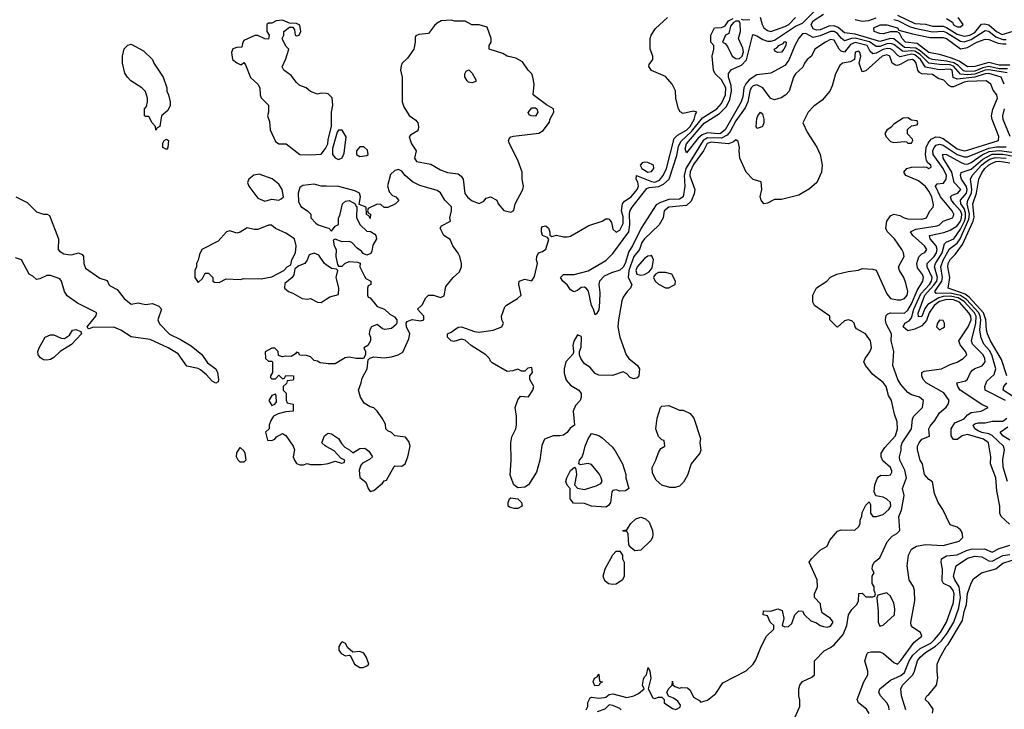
# Model space of a CAD drawing. Header units: inches. Extents: x 2380053 to 2584298, y 380219 to 546618.
# Tile 655 of 656: x 2528255 to 2533859, y 455353 to 459277. Entities that reach past the tile are written whole.
import ezdxf

# ---------------------------------------------------------------- set-up
doc = ezdxf.new("R2010")
doc.units = ezdxf.units.IN
doc.header["$MEASUREMENT"] = 0
doc.layers.add('C5425', color=7, linetype='Continuous')
doc.layers.add('C5435', color=7, linetype='Continuous')

msp = doc.modelspace()

# ---------------------------------------------------------------- linework, layer by layer
at = {"layer": 'C5425', "color": 2}
for points, elevation in [([(2530000, 458856.3), (2529970, 458859), (2529950, 458854), (2529909.1, 458869.1), (2529886, 458890), (2529850, 458902), (2529830, 458919), (2529800.2, 458960.2), (2529758, 458990), (2529748, 459008), (2529770, 459054), (2529786, 459110), (2529770, 459126), (2529748, 459170), (2529758, 459190), (2529758, 459210), (2529790, 459234), (2529810, 459234), (2529819.6, 459219.6), (2529822, 459190), (2529830, 459186), (2529846, 459190), (2529855.3, 459210), (2529850, 459246), (2529830, 459255.3), (2529790, 459258), (2529750, 459275.1), (2529714, 459270), (2529690, 459258), (2529670, 459258), (2529662, 459250), (2529662, 459210), (2529674, 459190), (2529670, 459166), (2529650, 459168), (2529610, 459188), (2529592.7, 459187.3), (2529530, 459158), (2529524.7, 459150), (2529519.6, 459120.4), (2529490, 459119), (2529468.7, 459111.3), (2529460.4, 459090), (2529466.4, 459050), (2529490, 459030.7), (2529510, 459022.8), (2529517.2, 459022.8), (2529530, 459034), (2529539.6, 459019.6), (2529567.5, 458947.5), (2529610.7, 458910.7), (2529621, 458890), (2529622.8, 458850), (2529630, 458832), (2529671.3, 458790), (2529671.6, 458751.6), (2529666, 458730), (2529676.9, 458696.9), (2529681, 458650), (2529710, 458584.7), (2529730, 458571), (2529770.7, 458570.7), (2529850, 458511), (2529910, 458507.3), (2529970, 458512), (2529996, 458544), (2530000, 458551.9)], 30), ([(2530000, 458329), (2529970, 458329), (2529930, 458342), (2529865.5, 458334.5), (2529850, 458322), (2529840.5, 458290), (2529842, 458242), (2529854.8, 458214.8), (2529892, 458190), (2529912, 458170), (2529912, 458150), (2529939.6, 458119.6), (2529954, 458110), (2530000, 458094.7)], 30), ([(2528232, 458270), (2528296.8, 458236.8), (2528350, 458184.7), (2528390, 458171.3), (2528411.1, 458171.1), (2528423.6, 458163.6), (2528476, 458030), (2528474, 457970), (2528480.9, 457960.9), (2528505.5, 457945.5), (2528530, 457940.5), (2528550, 457938.8), (2528590, 457950.8), (2528610, 457941), (2528618.8, 457930), (2528619.1, 457890), (2528630, 457862.8), (2528710, 457806), (2528752.7, 457792.7), (2528762, 457770), (2528770, 457762), (2528810, 457742), (2528850, 457691), (2528890, 457658), (2528930, 457666), (2528970, 457656), (2529010, 457662.8), (2529046.4, 457646.4), (2529062, 457630), (2529040.5, 457570), (2529050, 457546.8), (2529107.4, 457487.4), (2529170, 457458), (2529230, 457421.6), (2529291.8, 457371.8), (2529324.1, 457324.1), (2529370.4, 457290.4), (2529380.5, 457270), (2529386, 457230), (2529383.6, 457216.4), (2529370.9, 457209.1), (2529350, 457220.9), (2529317.1, 457257.1), (2529284.4, 457284.4), (2529270, 457292.3), (2529206.6, 457306.6), (2529155.8, 457375.8), (2529099, 457410), (2528997.1, 457457.1), (2528890, 457472.7), (2528831.1, 457511.1), (2528790, 457527.3), (2528670, 457525.2), (2528650, 457518), (2528642, 457522), (2528638, 457530), (2528688.7, 457590), (2528693.2, 457610), (2528583.3, 457663.3), (2528525.1, 457705.1), (2528509.3, 457730), (2528493.2, 457790), (2528482.7, 457802.7), (2528430, 457820.9), (2528410, 457821.2), (2528370, 457802), (2528350, 457798), (2528330, 457818), (2528308, 457830), (2528266, 457910), (2528230, 457922)], 26), ([(2530000, 457881.7), (2529989.2, 457890), (2529957.5, 457937.5), (2529930, 457949), (2529901.4, 457938.6), (2529890, 457908), (2529878, 457890), (2529843.5, 457876.5), (2529821, 457859), (2529814.4, 457825.6), (2529804.7, 457810), (2529764.5, 457775.5), (2529761, 457750), (2529784.7, 457730), (2529810, 457720.7), (2529862, 457690), (2529890, 457686.8), (2529910, 457691), (2529950, 457670.8), (2529970, 457667.7), (2530000, 457687)], 30), ([(2530000, 457320.1), (2529964, 457324), (2529950, 457334), (2529930, 457338), (2529910, 457358), (2529887.3, 457367.3), (2529848.4, 457368.4), (2529842, 457382), (2529830, 457386), (2529823.6, 457376.4), (2529799.6, 457360.4), (2529770, 457362), (2529750, 457358), (2529727.3, 457367.3), (2529726, 457390), (2529707.3, 457407.3), (2529690, 457408), (2529652.7, 457387.3), (2529654, 457350), (2529670, 457334), (2529690, 457334), (2529694, 457330), (2529694, 457270), (2529682, 457250), (2529682, 457242), (2529690, 457234), (2529710, 457234), (2529730, 457254), (2529750, 457234), (2529762, 457238), (2529770, 457252), (2529814, 457250), (2529814, 457230), (2529810, 457226), (2529778, 457222), (2529772.7, 457207.3), (2529754, 457190), (2529754, 457170), (2529771.6, 457151.6), (2529772, 457112), (2529778, 457098), (2529812, 457090), (2529811.3, 457050), (2529770, 457046), (2529725.4, 457034.6), (2529699.6, 457020.4), (2529683.6, 456996.4), (2529674, 456970), (2529674, 456950), (2529654, 456930), (2529665.4, 456885.4), (2529690, 456882), (2529706, 456890), (2529716.4, 456903.6), (2529750, 456922), (2529770, 456912), (2529811.3, 456850), (2529818, 456830), (2529812, 456790), (2529818, 456770), (2529830, 456752), (2529850, 456744.7), (2529870, 456744.7), (2529890, 456752), (2529910, 456746), (2529970, 456746), (2530000, 456750)], 30), ([(2530000, 456849), (2529992.9, 456852.9), (2529975.3, 456870), (2529988.7, 456910), (2530000, 456917.8)], 30)]:
    msp.add_lwpolyline(points, dxfattribs=dict(at, elevation=elevation))
for points, elevation in [([(2529030, 458648), (2529028, 458670), (2529008, 458690), (2528990, 458726), (2528970, 458726), (2528966, 458730), (2528966, 458770), (2528976.4, 458783.6), (2528982, 458810), (2528982, 458830), (2528970, 458868), (2528950, 458888.7), (2528888, 458930), (2528868, 458950), (2528853.6, 458973.6), (2528839, 459030), (2528839.3, 459070), (2528850, 459112), (2528870, 459132), (2528883.1, 459136.9), (2528890, 459138), (2528959.8, 459099.8), (2529011.3, 459050), (2529018, 459030), (2529072, 458950), (2529092, 458890), (2529092, 458870), (2529102, 458850), (2529112, 458810), (2529111.6, 458788.4), (2529098.8, 458761.2), (2529062, 458730), (2529052, 458670), (2529038, 458662)], 26), ([(2529090, 458538), (2529068.7, 458550), (2529070, 458574), (2529078, 458590), (2529090, 458598), (2529102, 458590), (2529098, 458550)], 26), ([(2529618, 458398), (2529587.1, 458392.9), (2529558, 458370), (2529551.3, 458350), (2529558, 458330), (2529610, 458261), (2529650, 458244.7), (2529690, 458256), (2529728.9, 458251.1), (2529743.1, 458256.9), (2529755.3, 458270), (2529748.7, 458310), (2529730, 458342), (2529692.1, 458372.1)], 30), ([(2529670, 458108.7), (2529610, 458084), (2529590, 458084), (2529550, 458093.2), (2529510, 458068.7), (2529490, 458062), (2529450, 458076), (2529432, 458070), (2529383.5, 458016.5), (2529290.7, 457969.3), (2529278, 457942), (2529271.3, 457908.7), (2529262, 457890), (2529262, 457870), (2529252, 457850), (2529252, 457810), (2529270, 457782), (2529295.3, 457804.7), (2529310, 457834), (2529330, 457834), (2529354, 457810), (2529354, 457790), (2529363.6, 457783.6), (2529390, 457782), (2529430, 457802), (2529510, 457798), (2529530, 457804.7), (2529630, 457802.8), (2529690, 457814.8), (2529758, 457850), (2529778, 457870), (2529798, 457882), (2529804, 457910), (2529824, 457950), (2529829, 457990), (2529818, 458030), (2529770, 458062), (2529710, 458088.7), (2529688.4, 458108.4)], 30), ([(2528410, 457339), (2528390, 457341.2), (2528372.5, 457352.5), (2528359, 457370), (2528357.2, 457390), (2528365.2, 457410), (2528399, 457470), (2528430, 457484.9), (2528450, 457484.9), (2528490, 457464.9), (2528510, 457463), (2528538.3, 457481.7), (2528555.3, 457510), (2528574.9, 457514.9), (2528603.6, 457503.6), (2528606, 457490), (2528550.3, 457429.7), (2528484.7, 457390), (2528450, 457355.3), (2528430, 457344)], 26), ([(2529710, 457146), (2529690, 457138), (2529672, 457110), (2529690, 457082), (2529706, 457090), (2529716.4, 457103.6), (2529715.3, 457135.3)], 30), ([(2529510, 456759), (2529499, 456770), (2529489.2, 456790), (2529490, 456812), (2529510, 456842), (2529530, 456824.7), (2529536.3, 456810), (2529541, 456770), (2529530, 456759)], 26)]:
    msp.add_lwpolyline(points, close=True, dxfattribs=dict(at, elevation=elevation))
at = {"layer": 'C5435', "color": 2}
for points, elevation in [([(2533874.2, 458974.2), (2533770, 458992.1), (2533750, 458989.9), (2533690, 458966.7), (2533650, 458963.3), (2533610, 458967.9), (2533570, 459013.5), (2533550, 459019.9), (2533490, 459022.1), (2533430, 459030.5), (2533379.2, 459079.2), (2533350, 459097.5), (2533330, 459099.9), (2533290, 459095.2), (2533278.5, 459098.5), (2533230, 459135.7), (2533210, 459142.4), (2533190, 459139.9), (2533150, 459125), (2533130, 459123.8), (2533090.7, 459150.7), (2533010, 459171.6), (2532989.1, 459170.9), (2532950, 459157.2), (2532930, 459172.6), (2532910, 459198.9), (2532890, 459209.8), (2532870, 459209.8), (2532810, 459184.6), (2532770, 459175.6), (2532730, 459198), (2532710, 459197), (2532688.6, 459171.4), (2532665.8, 459130), (2532633, 459047), (2532610, 459015.6), (2532530, 458973.2), (2532450, 458963), (2532405.8, 458934.2), (2532386.9, 458913.1), (2532376, 458890), (2532370, 458839), (2532361.1, 458810), (2532270, 458649.8), (2532244, 458630), (2532230, 458627.2), (2532170, 458634), (2532138.1, 458621.9), (2532116.6, 458603.4), (2532050, 458519), (2532043, 458543), (2532049.8, 458570), (2532150, 458687.6), (2532237.1, 458742.9), (2532276.9, 458783.1), (2532296.6, 458823.4), (2532306.8, 458870), (2532303.5, 458903.5), (2532288.7, 458950), (2532288.6, 458971.4), (2532305.5, 458994.5), (2532362.5, 459017.5), (2532391.8, 459048.2), (2532427.2, 459192.8), (2532450, 459185.5), (2532483.5, 459163.5), (2532510, 459154.9), (2532530, 459154.4), (2532550, 459160.2), (2532670, 459240.9), (2532710, 459256.9), (2532781.7, 459330)], 18), ([(2533877.4, 458997.4), (2533830, 458998.4), (2533770, 459009.9), (2533736.4, 459003.6), (2533690, 458984.1), (2533642, 458982), (2533626.5, 458986.5), (2533596.7, 459016.7), (2533571.3, 459031.3), (2533530, 459041.7), (2533450, 459050.6), (2533430, 459058.4), (2533380.4, 459100.4), (2533355.5, 459115.5), (2533290, 459119.6), (2533230, 459168.2), (2533210, 459170.6), (2533150, 459153.8), (2533010, 459195), (2532950, 459203.1), (2532912.6, 459232.6), (2532890, 459242.2), (2532859.3, 459240.7), (2532810, 459220.3), (2532790, 459217.7), (2532770, 459225.1), (2532758.5, 459250), (2532770, 459271.4), (2532830, 459308.5)], 14), ([(2533250, 459302.7), (2533350, 459256.1), (2533410, 459251.1), (2533450, 459240.6), (2533510, 459240.2), (2533530, 459232.8), (2533590, 459194.8), (2533630, 459184.1), (2533662, 459190), (2533690, 459204.6), (2533729.1, 459250.9), (2533745.8, 459254.2), (2533770, 459248.3), (2533814.3, 459210), (2533846.5, 459193.5), (2533910, 459212.3)], 18), ([(2531478, 455350), (2531488, 455370), (2531488.9, 455391.1), (2531502, 455418), (2531510, 455422), (2531550, 455416), (2531580.4, 455419.6), (2531590, 455422), (2531610, 455438), (2531630, 455441), (2531710, 455421), (2531750, 455430.8), (2531776.6, 455443.4), (2531808.7, 455470), (2531799, 455490), (2531805.6, 455525.6), (2531810, 455538), (2531822, 455550), (2531832, 455592), (2531842, 455570), (2531846, 455530), (2531832, 455470), (2531858, 455418), (2531870, 455414), (2531890, 455422), (2531910, 455422), (2531922, 455410), (2531922, 455390), (2531970, 455358), (2531990, 455352), (2532014.6, 455365.4), (2532016.4, 455376.4), (2532000.4, 455400.4), (2531976.4, 455416.4), (2531947.3, 455427.3), (2531938, 455450), (2531949.1, 455470.9), (2531968, 455490), (2531970, 455514), (2531972.7, 455492.7), (2531983.6, 455483.6), (2532010, 455474), (2532022, 455478), (2532055.3, 455475.3), (2532070, 455462), (2532090, 455422), (2532123.6, 455403.6), (2532130, 455394), (2532170, 455406), (2532216, 455444), (2532256.4, 455503.6), (2532390, 455572), (2532429.1, 455610.9), (2532444.7, 455635.3), (2532475.3, 455710), (2532506, 455770), (2532546, 455810), (2532546, 455830), (2532526, 455850), (2532510, 455886), (2532486, 455890), (2532487.3, 455912.7), (2532530, 455912), (2532570, 455924.7), (2532594.8, 455914.8), (2532604.7, 455870), (2532594, 455830), (2532610, 455822), (2532630, 455824.7), (2532650, 455842), (2532666, 455890), (2532690, 455914), (2532710, 455912), (2532722, 455890), (2532756.9, 455856.9), (2532790, 455846), (2532810, 455831), (2532830, 455824.9), (2532850, 455820.7), (2532870, 455826), (2532884, 455850), (2532868.7, 455870), (2532822.7, 455902.7), (2532814, 455930), (2532812.9, 455952.9), (2532778, 455990), (2532778, 456010), (2532795.3, 456050), (2532794, 456090), (2532748, 456190), (2532762, 456210), (2532810, 456258), (2532850, 456282), (2532864.7, 456315.3), (2532910, 456366), (2532930, 456374.8), (2533007.3, 456372.7), (2533030, 456394), (2533038, 456410), (2533038, 456430), (2533048.4, 456451.6), (2533050, 456474), (2533070, 456514), (2533090, 456534), (2533098, 456518), (2533098, 456470), (2533111.1, 456451.1), (2533130.7, 456450.7), (2533170, 456461.3), (2533200.5, 456490), (2533212.2, 456510), (2533211.1, 456530), (2533190, 456549.6), (2533170, 456559.5), (2533128, 456568), (2533118, 456590), (2533122, 456630), (2533134.6, 456665.4), (2533143.1, 456676.9), (2533155.3, 456684.7), (2533190, 456682.8), (2533210, 456687.3), (2533218, 456702), (2533219.3, 456710), (2533210, 456728.7), (2533167.3, 456767.3), (2533158, 456790), (2533158, 456810), (2533178, 456842), (2533239.1, 456910), (2533251.5, 456950), (2533249.6, 456989.6), (2533233.4, 457033.4), (2533216, 457110), (2533198.9, 457138.9), (2533186.6, 457190), (2533170, 457212.3), (2533110, 457258), (2533069.3, 457310), (2533059.3, 457330), (2533066, 457350), (2533093.3, 457386.7), (2533102.7, 457410), (2533097.2, 457450), (2533068, 457490), (2533018, 457518), (2533009, 457530), (2533004, 457550), (2532990, 457564), (2532970, 457569), (2532950, 457564), (2532910, 457528), (2532906, 457530), (2532866, 457570), (2532866, 457590), (2532778, 457650), (2532768, 457670), (2532768, 457710), (2532789.3, 457750.7), (2532848, 457790), (2532870, 457811.3), (2532906, 457830), (2532970, 457844.7), (2533028.4, 457851.6), (2533050, 457862), (2533110, 457858), (2533130, 457851.3), (2533190, 457718), (2533210.6, 457690.6), (2533250, 457683), (2533270, 457683.8), (2533290, 457690.7), (2533306.6, 457710), (2533309.5, 457730), (2533298.3, 457778.3), (2533286, 457810), (2533261.2, 457850), (2533257.2, 457870), (2533289, 457930), (2533284, 457950), (2533275.3, 457970), (2533234, 458030), (2533192.3, 458072.3), (2533185.2, 458090), (2533189.2, 458130), (2533210, 458161), (2533230, 458170.8), (2533263.4, 458163.4), (2533288.8, 458148.8), (2533310, 458144.4), (2533390, 458143), (2533410, 458147.7), (2533415.3, 458150), (2533435.3, 458190), (2533454, 458210), (2533455.5, 458224.5), (2533446, 458270), (2533430, 458302), (2533410, 458327.3), (2533370, 458359.7), (2533299, 458390), (2533286, 458410), (2533304, 458430), (2533330, 458437.6), (2533399.9, 458439.9), (2533418, 458438), (2533430, 458431.3), (2533442, 458438), (2533441.2, 458450), (2533423.6, 458463.6), (2533416.6, 458476.6), (2533410.9, 458510), (2533414, 458550), (2533425.1, 458574.9), (2533442.9, 458597.1), (2533468.8, 458611.2), (2533490, 458609.2), (2533510, 458601.2), (2533590, 458542.9), (2533630, 458531.4), (2533650, 458534), (2533825.1, 458590), (2533827.5, 458612.5), (2533789.7, 458710), (2533786.6, 458730), (2533792.5, 458767.5), (2533819.5, 458830), (2533818.4, 458838.4), (2533816, 458850), (2533795.9, 458875.9), (2533782.7, 458910), (2533755.3, 458930), (2533650, 458924.8), (2533630, 458920.7), (2533570, 458894.2), (2533555.8, 458895.8), (2533542.7, 458902.7), (2533513.9, 458933.9), (2533482.2, 458942.2), (2533450, 458964.7), (2533390, 458968.3), (2533376.4, 458976.4), (2533366.9, 458990), (2533357.2, 459030), (2533350, 459041.6), (2533336, 459050), (2533310, 459047.1), (2533270, 459024.4), (2533250, 459017.2), (2533238.6, 459018.6), (2533220.5, 459030), (2533207, 459070), (2533190, 459078), (2533164.2, 459070), (2533070, 458986.6), (2533050, 458981.2), (2533032.7, 459030), (2533042.7, 459070), (2533037.2, 459090), (2533030, 459097.2), (2533010, 459093.2), (2533006, 459050), (2532982, 459038), (2532938, 459030), (2532923.4, 459016.6), (2532897.3, 458970), (2532879.8, 458900.2), (2532866, 458870), (2532821.4, 458818.6), (2532775.3, 458784.7), (2532742, 458750), (2532712, 458690), (2532736.9, 458636.9), (2532790.9, 458550.9), (2532811.3, 458510), (2532822, 458450), (2532818, 458410), (2532791.3, 458350), (2532750, 458315.3), (2532690, 458279), (2532590, 458254), (2532550, 458254), (2532510, 458234), (2532490, 458229), (2532474, 458250), (2532469.5, 458269.5), (2532479.3, 458310), (2532474, 458354), (2532430, 458368.7), (2532388.7, 458410), (2532354, 458490), (2532349.3, 458530), (2532352, 458550), (2532344, 458584), (2532330, 458594), (2532317.1, 458582.9), (2532288.9, 458571.1), (2532190, 458581), (2532168.1, 458571.9), (2532146.5, 458530), (2532090, 458453.7), (2532070, 458412.3), (2532069.4, 458389.4), (2532096.4, 458310), (2532093.2, 458286.8), (2532076.4, 458243.6), (2532050, 458220.7), (2531950, 458210.9), (2531923, 458190), (2531916.3, 458150), (2531894.8, 458110), (2531810, 458029.6), (2531796, 458010), (2531783.1, 457970), (2531750, 457929.4), (2531722, 457850), (2531717, 457810), (2531738.8, 457770), (2531731, 457750), (2531711.3, 457730), (2531690, 457698), (2531682.5, 457677.5), (2531662.4, 457570), (2531659.3, 457530), (2531670.6, 457470.6), (2531706.8, 457370), (2531721, 457350), (2531770.3, 457310.3), (2531781.6, 457290), (2531778.8, 457250), (2531770, 457239), (2531750, 457234), (2531730, 457242), (2531710, 457262), (2531690, 457274), (2531628, 457252), (2531550, 457254), (2531530, 457264.5), (2531499.1, 457299.1), (2531470, 457319), (2531449.2, 457350), (2531441.2, 457370), (2531441.2, 457390), (2531450, 457414), (2531451.8, 457470), (2531450, 457475.3), (2531430, 457484), (2531407.9, 457447.9), (2531403.4, 457423.4), (2531407.3, 457390), (2531404, 457376), (2531363.8, 457330), (2531353, 457290), (2531353.7, 457266.3), (2531365.7, 457225.7), (2531390, 457198), (2531438, 457170), (2531451.3, 457150), (2531451.3, 457130), (2531444.7, 457110), (2531418.8, 457081.2), (2531404.7, 457050), (2531412, 456970), (2531387.7, 456952.3), (2531370, 456928.7), (2531350, 456914), (2531328.9, 456908.9), (2531291.6, 456908.4), (2531242, 456890), (2531226.4, 456853.6), (2531216, 456770), (2531196.8, 456703.2), (2531151.3, 456630), (2531130, 456617.2), (2531090, 456614), (2531068, 456630), (2531046, 456686), (2531051.8, 456770), (2531049.6, 456870), (2531056.2, 456903.8), (2531079.3, 456950), (2531082.7, 456970), (2531082, 457022), (2531075.3, 457070), (2531090, 457114), (2531105.2, 457134.8), (2531150, 457131), (2531176, 457170), (2531181.2, 457190), (2531158, 457230), (2531158, 457250), (2531172.7, 457270), (2531170, 457298), (2531146.4, 457293.6), (2531130, 457278), (2531110, 457278), (2531090, 457288), (2531061, 457279), (2531030, 457276), (2530944.7, 457324.7), (2530934.6, 457334.6), (2530928.7, 457350), (2530908.7, 457370), (2530824.2, 457424.2), (2530790, 457454), (2530770, 457459.3), (2530726, 457446), (2530710, 457449), (2530689, 457470), (2530688.7, 457490), (2530710, 457498.8), (2530750, 457527.3), (2530770, 457530.4), (2530843.8, 457503.8), (2530870, 457499.1), (2530950, 457510.5), (2530999, 457530), (2531009, 457550), (2530999, 457570), (2530997.2, 457590), (2531016.5, 457643.5), (2531026.3, 457653.7), (2531088, 457690), (2531108, 457710), (2531095.3, 457770), (2531098, 457790), (2531130, 457801), (2531170, 457792), (2531184.7, 457815.3), (2531202, 457890), (2531195.3, 457910), (2531198, 457930), (2531208, 457950), (2531230, 457958), (2531250, 457972), (2531267.3, 458027.3), (2531258, 458038), (2531230, 458048.7), (2531224.5, 458070), (2531224.5, 458090), (2531230, 458101), (2531250, 458104.7), (2531264.7, 458090), (2531272, 458068), (2531272, 458052), (2531283.6, 458043.6), (2531310, 458051), (2531350, 458041), (2531370, 458041), (2531390, 458044.7), (2531493.6, 458106.4), (2531570, 458131.3), (2531590, 458144.7), (2531603.6, 458143.6), (2531610, 458142), (2531622.8, 458122.8), (2531630, 458084.7), (2531650, 458067.3), (2531670, 458079.1), (2531690, 458118), (2531690, 458155.3), (2531679.5, 458190), (2531686, 458230), (2531696.3, 458243.7), (2531735.6, 458270), (2531770, 458310.8), (2531776, 458330), (2531772.9, 458352.9), (2531763.7, 458370), (2531766, 458390), (2531850, 458356.2), (2531870, 458352.3), (2531896.4, 458363.6), (2531917.7, 458390), (2531935.8, 458430), (2531979.1, 458600.9), (2531999.4, 458620.6), (2532050, 458648.4), (2532070, 458669.2), (2532093.5, 458710), (2532100.7, 458739.3), (2532108, 458750), (2532090, 458757.2), (2532030, 458744), (2532013.6, 458753.6), (2532004, 458770), (2531988.9, 458828.9), (2531987.3, 458872.7), (2531968.7, 458910), (2531930, 458954), (2531850, 458988.7), (2531835.3, 459010), (2531838, 459022), (2531858, 459050), (2531858, 459070), (2531844, 459110), (2531844, 459170), (2531848.7, 459190), (2531873.6, 459226.4), (2531942, 459290)], 26), ([(2533858.7, 458910), (2533840.7, 458950), (2533770, 458971), (2533750, 458969.9), (2533690, 458950.3), (2533590, 458937.8), (2533568.2, 458948.2), (2533562, 458990), (2533550, 458996), (2533490, 458991.6), (2533410, 459006.8), (2533382.3, 459050), (2533350, 459076.9), (2533330, 459080.2), (2533266.4, 459066.4), (2533253, 459073), (2533224.3, 459104.3), (2533210, 459112.2), (2533193.3, 459113.3), (2533170, 459106.9), (2533130, 459086.2), (2533110, 459082.2), (2533095.5, 459095.5), (2533078, 459130), (2533010, 459148.2), (2532983.9, 459136.1), (2532950, 459092.8), (2532930, 459098.9), (2532918, 459110), (2532890, 459160.9), (2532870, 459163.7), (2532841, 459150), (2532781, 459110), (2532760.7, 459070), (2532736, 459050), (2532721, 459030), (2532712.8, 459007.2), (2532670, 458969), (2532659.1, 458950), (2532634, 458870), (2532616, 458850), (2532587.9, 458832.1), (2532550, 458821.2), (2532530, 458829), (2532519.5, 458839.5), (2532485.2, 458890), (2532450, 458907.3), (2532430, 458901.6), (2532418.4, 458890), (2532410.4, 458870), (2532399, 458810), (2532383.6, 458776.4), (2532330, 458702.2), (2532298.4, 458641.6), (2532280.8, 458619.2), (2532250, 458603.2), (2532170, 458605), (2532145.2, 458590), (2532045.7, 458430), (2532036.8, 458390), (2532039.6, 458330), (2532030.8, 458269.2), (2532010, 458255), (2531950, 458253.1), (2531902.5, 458237.5), (2531877, 458223), (2531792.6, 458090), (2531741.8, 457990), (2531720.9, 457959.1), (2531700.7, 457890), (2531690, 457869.6), (2531670, 457851.1), (2531622.6, 457837.4), (2531581.6, 457818.4), (2531555.3, 457790), (2531550.3, 457770), (2531555.8, 457724.2), (2531555.5, 457670), (2531550, 457626), (2531536.9, 457603.1), (2531530, 457598), (2531521.2, 457630), (2531509.6, 457650), (2531491.8, 457731.8), (2531479, 457750), (2531470, 457755.1), (2531450, 457752.7), (2531430, 457736), (2531409.5, 457729.5), (2531390, 457739.3), (2531370, 457769.4), (2531345.2, 457790), (2531333.2, 457810), (2531350, 457826.8), (2531410, 457827.7), (2531490, 457847.3), (2531590, 457907.7), (2531630, 457946), (2531720.9, 458070), (2531727.1, 458110), (2531725.2, 458174.8), (2531728.5, 458191.5), (2531739.7, 458210), (2531823.7, 458316.3), (2531838.2, 458321.8), (2531892.2, 458327.8), (2531918.8, 458341.2), (2531951.1, 458368.9), (2531995.4, 458504.6), (2532004.2, 458555.8), (2532016.9, 458583.1), (2532078.2, 458641.8), (2532141.8, 458718.2), (2532222.6, 458770), (2532250, 458800.3), (2532272.2, 458850), (2532274, 458890), (2532250, 458934), (2532213.2, 458970), (2532204, 458990), (2532195.3, 459070), (2532206, 459110), (2532206, 459130), (2532188.4, 459148.4), (2532188, 459190), (2532208.9, 459231.1), (2532250, 459232), (2532270, 459242), (2532289.3, 459270.7), (2532316.4, 459283.6)], 22), ([(2532360.7, 459280.7), (2532376.8, 459276.8), (2532410, 459277.8)], 22), ([(2532470, 459291.3), (2532480.4, 459250), (2532490, 459230.8), (2532510, 459214.9), (2532530, 459210.4), (2532610, 459238.8), (2532632.1, 459250), (2532670, 459290.3)], 22), ([(2533010, 459279.1), (2533050, 459269.4), (2533088.3, 459271.7), (2533130, 459288.5)], 14), ([(2533890, 459019.1), (2533830, 459017.8), (2533770, 459032.7), (2533690, 459011), (2533650, 459008), (2533601.3, 459041.3), (2533558.7, 459058.7), (2533498, 459078), (2533430, 459089.8), (2533362.2, 459142.2), (2533297.2, 459150), (2533277.4, 459170), (2533261.2, 459201.2), (2533248.2, 459208.2), (2533210, 459207.4), (2533170, 459196.2), (2533150, 459198), (2533118, 459210), (2533115.3, 459230), (2533152.1, 459247.9), (2533190, 459248.2), (2533250, 459231.7), (2533258, 459218), (2533336.5, 459196.5), (2533435.8, 459175.8), (2533510, 459176.5), (2533530.3, 459170), (2533610, 459111.7), (2533650, 459119.1), (2533701.6, 459150), (2533750, 459167), (2533770, 459163.7), (2533823.1, 459143.1), (2533850, 459139.1), (2533870, 459138.8)], 10), ([(2533230, 459278), (2533252.2, 459272.2), (2533318.9, 459238.9), (2533350, 459228.7), (2533450, 459208.6), (2533510, 459210.9), (2533530, 459203.7), (2533610, 459155.5), (2533630, 459151.7), (2533670, 459164.2), (2533750, 459216.2), (2533770, 459211.1), (2533810, 459180.1), (2533850, 459164.2), (2533870, 459164.5)], 14), ([(2533530, 459283), (2533563.4, 459263.4), (2533570, 459248.7), (2533590, 459237.3), (2533610, 459236), (2533624, 459250), (2533595.3, 459290)], 22), ([(2530000, 458551.9), (2530009.2, 458570), (2530010, 458594), (2530029.1, 458670.9), (2530029, 458750), (2530037.2, 458790), (2530032.5, 458832.5), (2530010, 458855.3), (2530000, 458856.3)], 30), ([(2533891.6, 458611.6), (2533851.8, 458710), (2533849.6, 458730), (2533860.5, 458770)], 22), ([(2532668.9, 455311.1), (2532695.3, 455370), (2532694.6, 455405.4), (2532688.7, 455430), (2532688.7, 455470), (2532695.3, 455490), (2532710, 455511.3), (2532763.1, 455536.9), (2532778, 455550), (2532778, 455630), (2532833.6, 455686.4), (2532870, 455704.7), (2532890, 455721), (2532941.1, 455778.9), (2532961.6, 455830), (2532972.3, 455890), (2532990, 455921), (2533019, 455950), (2533028.7, 455970), (2533030, 456012), (2533050, 456014), (2533070, 455994), (2533110, 455994), (2533122, 455998), (2533126, 456010), (2533118, 456030), (2533118, 456050), (2533106, 456070), (2533106, 456110), (2533118, 456130), (2533106, 456150), (2533108, 456170), (2533118, 456190), (2533150, 456216), (2533192.9, 456307.1), (2533221.3, 456338.7), (2533246.8, 456353.2), (2533264, 456370), (2533259, 456450), (2533272.7, 456487.3), (2533289, 456570), (2533279.3, 456610), (2533301.6, 456670), (2533293.4, 456713.4), (2533263.6, 456770), (2533262, 456790), (2533271.4, 456828.6), (2533271.8, 456850), (2533277, 456870), (2533329.5, 456950), (2533335.5, 457004.5), (2533341.5, 457018.5), (2533393.2, 457070), (2533399, 457110), (2533375.3, 457130), (2533330, 457142.7), (2533310, 457156), (2533270, 457201.2), (2533252.7, 457230), (2533224, 457310), (2533229.3, 457390), (2533215.1, 457450), (2533216.2, 457490), (2533187.1, 457547.1), (2533182.4, 457570), (2533186.5, 457593.5), (2533196.6, 457603.4), (2533211.2, 457608.8), (2533290, 457607.4), (2533310, 457624.4), (2533330, 457659.5), (2533363.1, 457736.9), (2533395.6, 457790), (2533398.4, 457810), (2533392.3, 457827.7), (2533364.7, 457864.7), (2533360.4, 457890), (2533372.9, 457927.1), (2533390, 457944.9), (2533407.2, 457952.8), (2533417, 457970), (2533405.1, 457990), (2533338.4, 458050), (2533325.2, 458070), (2533354.9, 458085.1), (2533476.5, 458103.5), (2533489.8, 458110.2), (2533510, 458130.4), (2533564, 458150), (2533570, 458162), (2533571.5, 458170), (2533561.3, 458190), (2533495.6, 458270), (2533467.8, 458330), (2533477.2, 458342.8), (2533513, 458347), (2533526.9, 458370), (2533529.8, 458390), (2533511.6, 458430), (2533454.2, 458510), (2533452.1, 458530), (2533459.1, 458550), (2533470, 458562.6), (2533490, 458569), (2533510, 458562.8), (2533590, 458509.4), (2533630, 458496.3), (2533650, 458496.5), (2533770, 458546.9), (2533814.6, 458554.6), (2533870, 458554)], 22), ([(2533089, 455330), (2533074.8, 455354.8), (2533028, 455390), (2533022, 455410), (2533059, 455510), (2533081.2, 455550), (2533081.2, 455570), (2533065.2, 455630), (2533078, 455670), (2533084, 455676), (2533100.2, 455679.8), (2533150, 455680.7), (2533170.4, 455670.4), (2533230, 455619.1), (2533250, 455610.7), (2533270, 455630.6), (2533345.6, 455734.4), (2533388.7, 455770), (2533382, 455790), (2533338, 455818), (2533329.3, 455829.3), (2533326.6, 455846.6), (2533348.7, 455970), (2533348, 456030), (2533342, 456050), (2533317.2, 456090), (2533305.2, 456170), (2533312.7, 456230), (2533330, 456264.7), (2533358, 456282), (2533410, 456290.4), (2533510, 456285.3), (2533602, 456310), (2533622.7, 456330), (2533618.4, 456358.4), (2533610, 456374), (2533590, 456389), (2533550, 456402), (2533509.5, 456489.5), (2533482, 456530), (2533461.2, 456581.2), (2533450, 456648), (2533430, 456661.2), (2533403.7, 456690), (2533392.7, 456750), (2533379, 456770), (2533364, 456830), (2533365.2, 456850), (2533373.2, 456870), (2533389.3, 456890), (2533433.2, 456906.8), (2533429.5, 456949.5), (2533436.1, 456963.9), (2533463.3, 456996.7), (2533490, 457040.7), (2533527.5, 457072.5), (2533539.3, 457090), (2533545.2, 457110), (2533513.6, 457153.6), (2533413.2, 457210), (2533397.2, 457230), (2533389.2, 457250), (2533389, 457270), (2533403.2, 457276.8), (2533502, 457290), (2533550, 457314.8), (2533590, 457328), (2533625.2, 457350), (2533646, 457370), (2533637, 457390), (2533606.9, 457426.9), (2533599.5, 457450), (2533653.3, 457530), (2533669.8, 457570), (2533668.6, 457590), (2533656.8, 457610), (2533603.1, 457670), (2533570, 457682.4), (2533530, 457684.7), (2533490, 457673.5), (2533458.8, 457650), (2533431.1, 457610), (2533415.3, 457564.7), (2533390, 457536.1), (2533350, 457515.4), (2533310, 457507.6), (2533283.7, 457530), (2533293.2, 457550), (2533316.8, 457563.2), (2533330, 457580.5), (2533344.1, 457630), (2533383.5, 457716.5), (2533432.2, 457770), (2533444.6, 457790), (2533448, 457810), (2533420.4, 457870), (2533418.9, 457890), (2533460.3, 457930), (2533472.5, 457950), (2533476.8, 457970), (2533470.7, 457990.7), (2533437, 458030), (2533433.2, 458050), (2533514.2, 458065.8), (2533550, 458078.7), (2533590, 458103.6), (2533609.8, 458130), (2533615.9, 458150), (2533617, 458170), (2533610, 458189.6), (2533572.7, 458230), (2533558.7, 458250), (2533551.8, 458270), (2533561.1, 458278.9), (2533594.5, 458290), (2533610.9, 458310), (2533574, 458350), (2533559.4, 458410), (2533509.8, 458490), (2533508.7, 458511.3), (2533530, 458510.2), (2533610, 458466), (2533630, 458457.6), (2533650, 458455.5), (2533670, 458464.2), (2533732.7, 458507.3), (2533773.2, 458526.8), (2533830, 458533.6), (2533930, 458520.2)], 18), ([(2533887.6, 456407.6), (2533841.2, 456450), (2533833.2, 456470), (2533832.3, 456510), (2533816.3, 456596.3), (2533809.6, 456670), (2533780.9, 456750), (2533782.7, 456790), (2533769.5, 456870), (2533739.3, 456890), (2533650, 456917.4), (2533618.8, 456910), (2533590, 456889), (2533570, 456889.2), (2533556, 456910), (2533556.9, 456950), (2533576.6, 456983.4), (2533630, 457006.3), (2533650, 457028.4), (2533670, 457042.4), (2533726, 457050), (2533766, 457070), (2533730, 457088), (2533606.6, 457170), (2533594, 457190), (2533589, 457210), (2533638.4, 457221.6), (2533650, 457231.3), (2533666.6, 457270), (2533677.2, 457282.8), (2533690, 457292.7), (2533732.9, 457307.1), (2533749.5, 457330), (2533747.6, 457350), (2533737.4, 457370), (2533678, 457430), (2533672.8, 457450), (2533696.5, 457550), (2533698.4, 457590), (2533689.1, 457610), (2533630, 457674.6), (2533595.4, 457695.4), (2533550, 457704.8), (2533510, 457702.3), (2533485.1, 457694.9), (2533424.2, 457655.8), (2533405.7, 457634.3), (2533390, 457588), (2533370, 457587), (2533368.1, 457608.1), (2533407, 457710), (2533456.2, 457763.8), (2533474, 457790), (2533477.5, 457810), (2533460.7, 457870), (2533467.8, 457890), (2533504.9, 457950), (2533518.2, 458001.8), (2533527.8, 458012.2), (2533570.9, 458030), (2533610, 458084.7), (2533632.9, 458130), (2533638.6, 458150), (2533638.5, 458178.5), (2533630, 458202.7), (2533611.7, 458230), (2533609.7, 458250), (2533644.2, 458290), (2533647.5, 458310), (2533641.8, 458330), (2533614.5, 458370), (2533608.5, 458390), (2533613.1, 458406.9), (2533670, 458426.5), (2533736.1, 458483.9), (2533790, 458511.1), (2533850, 458512.4), (2533950, 458493)], 14), ([(2533864.5, 457110), (2533749.4, 457170), (2533747.3, 457190), (2533760.1, 457219.9), (2533801, 457259), (2533810.9, 457290), (2533787.6, 457370), (2533774.5, 457394.5), (2533743, 457430), (2533726.7, 457466.7), (2533720.3, 457510), (2533724.9, 457570), (2533722.2, 457590), (2533712.9, 457610), (2533644.4, 457684.4), (2533610, 457706.9), (2533550, 457721.8), (2533470, 457719.7), (2533463.1, 457730), (2533503.4, 457790), (2533506.8, 457810), (2533496.8, 457870), (2533510, 457908.7), (2533547, 457973), (2533590, 458005.4), (2533607.6, 458030), (2533657.7, 458142.3), (2533660.7, 458170), (2533646.6, 458230), (2533651.5, 458250), (2533671.2, 458290), (2533673.7, 458313.7), (2533665.7, 458370), (2533676, 458390), (2533729.1, 458450), (2533750, 458467.2), (2533776.9, 458483.1), (2533806.9, 458493.1), (2533870, 458490.1)], 10), ([(2533872.6, 457250), (2533843.6, 457343.6), (2533780.8, 457450), (2533762.8, 457490), (2533756.8, 457510), (2533752.8, 457570), (2533739.4, 457610), (2533658.8, 457698.8), (2533635.8, 457715.8), (2533538.4, 457750), (2533548.5, 457810), (2533536.4, 457870), (2533539.1, 457890), (2533550, 457912.2), (2533578.9, 457941.1), (2533621.3, 457998.7), (2533681.6, 458130), (2533686.7, 458153.3), (2533679.8, 458230), (2533700.3, 458290), (2533713.3, 458370), (2533730, 458406.4), (2533747, 458430), (2533768.7, 458450), (2533790, 458461.5), (2533809.9, 458470.1), (2533830, 458471.9), (2533890, 458462)], 6), ([(2530000, 456917.8), (2530010, 456924.7), (2530030, 456921), (2530070, 456894.8), (2530085.5, 456865.5), (2530105.2, 456845.2), (2530132, 456830), (2530150, 456812), (2530190, 456837.3), (2530218.8, 456838.8), (2530242, 456822), (2530262, 456790), (2530245.4, 456774.6), (2530206, 456754), (2530196.9, 456743.1), (2530186.4, 456713.6), (2530191.6, 456671.6), (2530225.4, 456645.4), (2530238, 456610), (2530250, 456592), (2530270, 456598), (2530320.4, 456639.6), (2530330, 456654), (2530342, 456658), (2530385.2, 456734.8), (2530390, 456738), (2530430, 456736), (2530449.3, 456750.7), (2530464, 456790), (2530477.2, 456850), (2530470, 456878), (2530450, 456902), (2530390, 456908.7), (2530370, 456928.7), (2530350, 456938), (2530338, 456950), (2530336.4, 456976.4), (2530318, 457010), (2530288.7, 457050), (2530270, 457068.7), (2530250, 457074), (2530216, 457096), (2530194, 457130), (2530184, 457170), (2530199, 457210), (2530203.2, 457236.8), (2530233.2, 457290), (2530238, 457342), (2530248, 457352), (2530270, 457358), (2530330, 457354), (2530370, 457358.8), (2530408, 457370), (2530434.8, 457385.2), (2530470, 457462), (2530476, 457490), (2530457.2, 457530), (2530454, 457550), (2530460.2, 457559.8), (2530489.2, 457570.8), (2530535.5, 457564.5), (2530555.3, 457570), (2530554, 457590), (2530518, 457630), (2530545.2, 457654.8), (2530565.6, 457694.4), (2530582, 457710), (2530610.6, 457710.6), (2530650, 457696), (2530670, 457706), (2530680.2, 457759.8), (2530722, 457810), (2530757.2, 457842.8), (2530769.3, 457870.7), (2530769.3, 457890), (2530759.3, 457930), (2530750, 457948.7), (2530719.3, 457990), (2530705.6, 458025.6), (2530668.7, 458050), (2530648.7, 458090), (2530656.4, 458103.6), (2530706, 458130), (2530702, 458150), (2530713.2, 458190), (2530712.5, 458212.5), (2530674, 458250), (2530650, 458292.7), (2530630, 458306), (2530532.9, 458332.9), (2530490, 458354), (2530448.7, 458390), (2530430, 458415.3), (2530410, 458424), (2530390, 458419), (2530364.5, 458395.5), (2530347.3, 458332.7), (2530357.3, 458297.3), (2530376.9, 458276.9), (2530396, 458270), (2530411.3, 458250), (2530410, 458246), (2530394, 458230), (2530350, 458208), (2530328.4, 458208.4), (2530310, 458226), (2530290, 458228), (2530238, 458202), (2530234, 458190), (2530238, 458178), (2530252, 458170), (2530250, 458146), (2530242, 458162), (2530228.4, 458168.4), (2530226, 458210), (2530186, 458226), (2530195.3, 458270), (2530188, 458290), (2530162.7, 458302.7), (2530071.1, 458328.9), (2530000, 458329)], 30), ([(2530000, 458094.7), (2530014, 458090), (2530030, 458074), (2530050, 458102), (2530068.4, 458111.6), (2530069.3, 458150), (2530076.6, 458163.4), (2530092.7, 458230), (2530110, 458244.9), (2530130, 458247.7), (2530164.7, 458230), (2530170, 458214), (2530174, 458214), (2530172, 458150), (2530192, 458110), (2530230, 458074), (2530251.6, 458071.6), (2530276.9, 458056.9), (2530282, 458050), (2530284.7, 458030), (2530265.4, 457994.6), (2530259.6, 457960.4), (2530252.7, 457947.3), (2530230, 457938), (2530210, 457946), (2530200.4, 457960.4), (2530176.4, 457976.4), (2530146, 458010), (2530130, 458015.3), (2530090, 458013.2), (2530050, 458028), (2530038, 458022), (2530044.7, 457990), (2530056, 457970), (2530054.8, 457930), (2530063.6, 457883.6), (2530070, 457874), (2530090, 457874), (2530106, 457890), (2530130, 457902), (2530178, 457898), (2530192.7, 457892.7), (2530191.3, 457870), (2530216.9, 457816.9), (2530224.7, 457804.7), (2530254, 457790), (2530254, 457770), (2530238, 457762), (2530234, 457750), (2530234, 457710), (2530238, 457698), (2530250, 457694), (2530290, 457644.7), (2530332, 457630), (2530362, 457602), (2530387.3, 457587.3), (2530401, 457570), (2530401, 457550), (2530396.8, 457543.2), (2530370, 457519.3), (2530333.6, 457513.6), (2530319, 457519), (2530290, 457542), (2530258, 457530), (2530247.9, 457512.1), (2530244, 457490), (2530252, 457470), (2530252, 457450), (2530236.9, 457423.1), (2530214, 457410), (2530222, 457390), (2530222, 457370), (2530211.3, 457348.7), (2530170, 457349.2), (2530130, 457357.2), (2530107.7, 457352.3), (2530050, 457319), (2530010, 457319), (2530000, 457320.1)], 30), ([(2530000, 457687), (2530020.1, 457699.9), (2530070, 457714), (2530072.1, 457752.1), (2530055.3, 457810), (2530066, 457850), (2530058, 457858), (2530030, 457862), (2530010, 457874), (2530000, 457881.7)], 30), ([(2533910.6, 457130.6), (2533852, 457170), (2533855.1, 457190), (2533873, 457210)], 6), ([(2533876, 456650), (2533851.4, 456731.4), (2533850, 456774), (2533859.6, 456830), (2533853.6, 456850), (2533790, 456910.9), (2533770, 456921.2), (2533730, 456928.1), (2533710, 456936.9), (2533691.6, 456950), (2533682, 456970), (2533690, 456978), (2533710, 456982.6), (2533750, 456984), (2533790, 456992.8), (2533850, 456993.1), (2533872.9, 457010)], 10), ([(2533890, 456885.4), (2533850, 456909.7), (2533836, 456930), (2533879.1, 456960.9)], 6), ([(2530000, 456750), (2530010, 456751.3), (2530050, 456764.7), (2530086, 456754), (2530102, 456758), (2530106, 456770), (2530083.1, 456783.1), (2530044.7, 456824.7), (2530000, 456849)], 30), ([(2533202.4, 455350), (2533200.5, 455370), (2533189.6, 455390), (2533153.3, 455430), (2533143.6, 455450), (2533149.6, 455470), (2533210, 455519.5), (2533270, 455544.9), (2533290, 455562), (2533317.8, 455630), (2533338.8, 455661.2), (2533380.6, 455699.4), (2533439.7, 455730), (2533462.2, 455750), (2533495.1, 455790), (2533529.7, 455850), (2533570, 455961), (2533573.8, 456010), (2533568.2, 456030), (2533551.5, 456050), (2533512, 456070), (2533504.9, 456084.9), (2533507.6, 456150), (2533498.4, 456190), (2533500.9, 456210), (2533530, 456226.7), (2533590, 456231.7), (2533643.1, 456256.9), (2533670, 456264.2), (2533746.1, 456266.1), (2533790, 456246.7), (2533830, 456268.8), (2533890, 456286.4)], 14), ([(2533297.6, 455350), (2533274, 455430), (2533269.3, 455470), (2533279.5, 455490), (2533338, 455550), (2533348.3, 455570), (2533365.1, 455630), (2533380.5, 455650), (2533410, 455676.9), (2533467.6, 455712.4), (2533498.8, 455741.2), (2533533.7, 455786.3), (2533571.6, 455850), (2533599.8, 455930), (2533609, 455990), (2533602.4, 456050), (2533576.9, 456090), (2533569.6, 456110), (2533584.5, 456170), (2533650, 456214), (2533690, 456225.5), (2533730, 456221.3), (2533770, 456199), (2533790, 456195.5), (2533850, 456228.3), (2533890, 456234)], 10), ([(2533449.2, 455330.8), (2533454, 455354), (2533429.2, 455389.2), (2533410, 455408), (2533410, 455414), (2533418, 455430), (2533430, 455438), (2533472.3, 455490), (2533480.9, 455530), (2533476, 455570), (2533477.2, 455610), (2533490, 455642), (2533527.3, 455710), (2533538.8, 455721.2), (2533620.8, 455859.2), (2533629.8, 455910), (2533642.6, 455950), (2533650, 456011.3), (2533669.6, 456070.4), (2533683.6, 456096.4), (2533729.6, 456130.4), (2533810, 456152), (2533850, 456184.4), (2533945.3, 456214.7)], 6), ([(2531678, 455350), (2531670, 455358), (2531630, 455375.3), (2531610, 455378), (2531585.4, 455354.6), (2531541, 455339)], 26)]:
    msp.add_lwpolyline(points, dxfattribs=dict(at, elevation=elevation))
for points, elevation in [([(2530710, 459274), (2530654, 459270), (2530630, 459258), (2530616, 459244), (2530582, 459198), (2530526.4, 459193.6), (2530510, 459186), (2530504.7, 459175.3), (2530506, 459150), (2530498.8, 459110), (2530462, 459058), (2530432, 459030), (2530425.4, 459014.6), (2530422, 458990), (2530430.8, 458950.8), (2530431.3, 458810), (2530442, 458782), (2530471.1, 458731.1), (2530510, 458704.7), (2530521, 458690), (2530524.7, 458670), (2530522, 458650), (2530516.9, 458643.1), (2530479.6, 458620.4), (2530472, 458610), (2530484.7, 458570), (2530510.8, 458530), (2530502, 458490), (2530514, 458470), (2530594.9, 458454.9), (2530650, 458422.8), (2530690, 458407.3), (2530750, 458401), (2530767.7, 458387.7), (2530778.8, 458370), (2530787.9, 458287.9), (2530805.2, 458265.2), (2530830, 458246), (2530870, 458231.3), (2530895.5, 458244.5), (2530910, 458262), (2530934, 458270), (2530970.7, 458250.7), (2530978, 458230), (2531010, 458191.3), (2531050, 458182), (2531068, 458192), (2531074, 458230), (2531118, 458310), (2531122, 458330), (2531115.3, 458370), (2531115.3, 458410), (2531090, 458478), (2531042.7, 458570), (2531037.2, 458590), (2531040.2, 458599.8), (2531049.2, 458610.8), (2531065.6, 458614.4), (2531210, 458631.3), (2531233.2, 458646.8), (2531270, 458694), (2531272.7, 458710), (2531295.1, 458750), (2531292.7, 458770), (2531252.7, 458792.7), (2531178, 458850), (2531182, 458910), (2531175.3, 458950), (2531168.7, 458970), (2531148.7, 458990), (2531116.5, 459036.5), (2531078.6, 459058.6), (2531030, 459069), (2531004.7, 459084.7), (2530926, 459110), (2530926, 459130), (2530938, 459150), (2530938, 459170), (2530914.6, 459234.6), (2530870, 459248), (2530828.4, 459248.4), (2530790, 459268), (2530731.6, 459268.4)], 30), ([(2532330, 459268.7), (2532318, 459262), (2532300.5, 459239.5), (2532290, 459198), (2532271.6, 459188.4), (2532254, 459150), (2532270, 459142), (2532284, 459124), (2532309.1, 459069.1), (2532330, 459056), (2532350, 459055.3), (2532366.9, 459070), (2532373.5, 459093.5), (2532370, 459116), (2532345.2, 459170), (2532356.4, 459210), (2532355.1, 459255.1), (2532350, 459268)], 22), ([(2532570, 459089.5), (2532555.3, 459095.3), (2532548.7, 459110), (2532563.9, 459116.1), (2532576, 459130), (2532599.3, 459140.7), (2532610, 459152.7), (2532618, 459150), (2532614.4, 459130), (2532604, 459110), (2532590, 459093.2)], 14), ([(2530830, 458918), (2530810, 458922), (2530802, 458930), (2530788.9, 458951.1), (2530788.7, 458970), (2530796.4, 458983.6), (2530811, 458991), (2530830, 458972), (2530850, 458934), (2530850, 458926)], 30), ([(2531190, 458729), (2531166, 458730), (2531155.3, 458735.3), (2531148.4, 458748.4), (2531170, 458776), (2531190, 458776), (2531198, 458770), (2531204.7, 458750)], 30), ([(2532450, 458658), (2532446, 458670), (2532450, 458714), (2532455.3, 458730), (2532471.6, 458751.6), (2532482, 458742), (2532490.6, 458710.6), (2532490.8, 458690), (2532482, 458670), (2532470, 458664)], 22), ([(2533310, 458718), (2533283.6, 458716.4), (2533230, 458682), (2533214.8, 458665.2), (2533191, 458649), (2533178, 458630), (2533186, 458610), (2533210, 458584.7), (2533230, 458578), (2533290, 458584.7), (2533302, 458582), (2533310, 458574), (2533330, 458574), (2533338, 458590), (2533336.4, 458596.4), (2533308.4, 458628.4), (2533308.4, 458651.6), (2533330, 458674), (2533362, 458678), (2533366, 458690), (2533362, 458702), (2533330, 458706)], 30), ([(2530090, 458648.7), (2530070, 458648), (2530062, 458638), (2530035.3, 458544.7), (2530034.8, 458510), (2530050.5, 458490.5), (2530070, 458480.7), (2530090, 458491), (2530102, 458518), (2530112, 458610)], 30), ([(2530190, 458554), (2530172, 458530), (2530172, 458510), (2530190, 458498), (2530230, 458504.7), (2530238, 458510), (2530234.6, 458534.6), (2530212.9, 458552.9)], 30), ([(2531810, 458467.3), (2531797.1, 458462.9), (2531785.5, 458450), (2531796.4, 458430), (2531830, 458409.1), (2531850, 458414), (2531863.7, 458430), (2531861.2, 458450), (2531830, 458464.2)], 30), ([(2531850, 457938), (2531846.4, 457933.6), (2531830, 457932.3), (2531810, 457917.6), (2531769.1, 457870), (2531762.3, 457850), (2531766.4, 457830), (2531790, 457823.1), (2531810, 457827.7), (2531838, 457842), (2531854.6, 457865.4), (2531861.2, 457910)], 30), ([(2531930, 457838), (2531890, 457838), (2531874, 457830), (2531863.6, 457816.4), (2531862, 457810), (2531872, 457790), (2531890, 457772), (2531930, 457752), (2531950, 457752), (2531970, 457762), (2531986, 457770), (2531988, 457790), (2531966, 457830)], 30), ([(2533490, 457568), (2533478, 457550), (2533472, 457530), (2533490, 457512), (2533510, 457524.7), (2533518, 457530), (2533518, 457550), (2533510, 457566)], 22), ([(2532010, 457056), (2532030, 457056), (2532070, 457036), (2532091, 457010), (2532130, 456894), (2532126, 456870), (2532131.3, 456828.7), (2532126, 456810), (2532077.3, 456750), (2532055.2, 456684.8), (2532033.7, 456646.3), (2532010, 456622), (2531985.4, 456614.6), (2531954.6, 456614.6), (2531910, 456628), (2531876.4, 456656.4), (2531856.4, 456696.4), (2531855.3, 456730), (2531875.3, 456770), (2531890, 456814), (2531903.1, 456836.9), (2531926, 456850), (2531922, 456882), (2531910, 456886), (2531890, 456906), (2531875.3, 456950), (2531882, 457010), (2531902, 457070), (2531910, 457078), (2531950, 457081)], 26), ([(2531670, 456595.3), (2531650, 456602), (2531630, 456598), (2531624.7, 456590), (2531618, 456530), (2531606.4, 456513.6), (2531590, 456504), (2531510, 456509.3), (2531470, 456525.2), (2531406, 456526), (2531388.7, 456550), (2531388, 456610), (2531370, 456628), (2531364, 456650), (2531369, 456670), (2531390, 456712), (2531411.6, 456731.6), (2531419.6, 456719.6), (2531424.7, 456690), (2531412, 456630), (2531430, 456612), (2531470, 456604.7), (2531535.6, 456624.4), (2531562.7, 456637.3), (2531569.3, 456650), (2531564.5, 456670), (2531552.8, 456692.8), (2531510, 456746), (2531490, 456752.7), (2531444, 456744), (2531438, 456750), (2531441.2, 456770), (2531454.2, 456785.8), (2531464.5, 456810), (2531472.3, 456850), (2531490, 456892), (2531510, 456922), (2531550, 456911.3), (2531570, 456898), (2531626.4, 456846.4), (2531643.5, 456823.5), (2531686, 456750), (2531704.7, 456690), (2531704.7, 456670), (2531722, 456610), (2531703.6, 456596.4)], 26), ([(2531070, 456495.3), (2531042.7, 456502.7), (2531035.3, 456510), (2531035.3, 456530), (2531042, 456550), (2531050, 456556), (2531090, 456551.3), (2531111.3, 456530), (2531114, 456510), (2531110, 456508), (2531090, 456495.3)], 26), ([(2531755.3, 456255.3), (2531733.6, 456273.6), (2531722, 456290), (2531718, 456350), (2531710, 456366), (2531690, 456366), (2531688, 456370), (2531710, 456374), (2531734, 456410), (2531762, 456438), (2531790, 456446.8), (2531816.7, 456436.7), (2531837.3, 456417.3), (2531857.3, 456370), (2531858.8, 456350), (2531856, 456330), (2531847.1, 456312.9), (2531790, 456259)], 26), ([(2531630, 456062.7), (2531606.8, 456066.8), (2531584.5, 456084.5), (2531576, 456110), (2531586.5, 456153.5), (2531630, 456231.3), (2531650, 456254), (2531670, 456254), (2531684.7, 456230), (2531686, 456210), (2531694.8, 456190), (2531694.8, 456110), (2531686, 456090), (2531650, 456066)], 26), ([(2533190, 456015.3), (2533138, 456002), (2533132.7, 455987.3), (2533141, 455910), (2533141, 455850), (2533150, 455826), (2533170, 455831.3), (2533233.2, 455890), (2533235.5, 455924.5), (2533230, 455958), (2533210, 455998)], 22), ([(2530090, 455738), (2530082, 455730), (2530072, 455710), (2530071.3, 455690), (2530084.7, 455670), (2530110, 455658), (2530130, 455662), (2530138, 455658), (2530161, 455610), (2530190, 455591), (2530210, 455591), (2530230, 455601), (2530242, 455610), (2530228.9, 455648.9), (2530212.9, 455672.9), (2530190, 455682), (2530150, 455678), (2530122.7, 455702.7), (2530110, 455728)], 30), ([(2531527.3, 455487.3), (2531518, 455510), (2531526, 455530), (2531542, 455538), (2531550, 455554), (2531554, 455514), (2531572, 455510), (2531558, 455502), (2531550, 455488)], 26)]:
    msp.add_lwpolyline(points, close=True, dxfattribs=dict(at, elevation=elevation))

doc.saveas('drawing.dxf')
